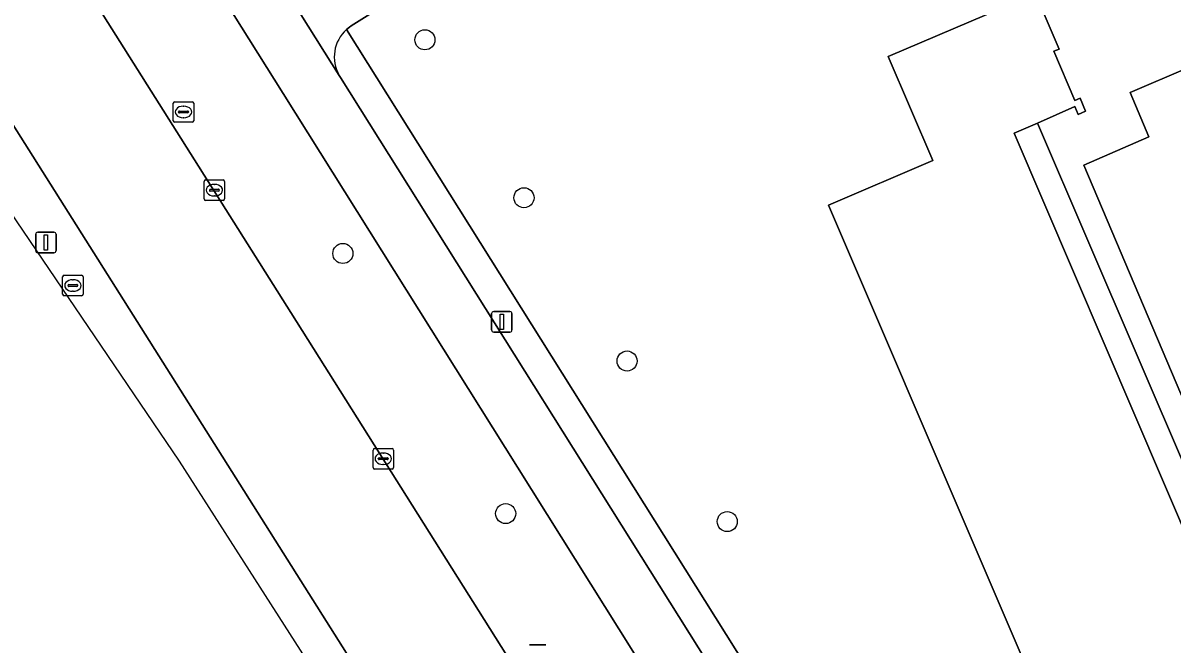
# Model space of a CAD drawing. Extents: x 160077 to 160948, y 386481 to 387498.
# Drawn here: x 160328.2 to 160384.3, y 386912.8 to 386943.1 of the extents above; entities that cross this region are included whole.
import ezdxf

# ---------------------------------------------------------------- set-up
doc = ezdxf.new("R2010")
doc.units = 0
for name, color, linetype in [('IMGEO_Berm_groen', 7, 'Continuous'), ('IMGEO_Boom', 7, 'Continuous'), ('IMGEO_Fietspad_gesloten', 7, 'Continuous'), ('IMGEO_Fietspad_open', 7, 'Continuous'), ('IMGEO_Groenvoorziening', 7, 'Continuous'), ('IMGEO_Kolk', 7, 'Continuous'), ('IMGEO_Lichtmast', 7, 'Continuous'), ('IMGEO_Pand', 7, 'Continuous'), ('IMGEO_Rijbaan_regionaal_gesloten', 7, 'Continuous'), ('IMGEO_Rioolput', 7, 'Continuous'), ('IMGEO_Verkeersbordpaal', 7, 'Continuous'), ('IMGEO_Voetpad_open', 7, 'Continuous')]:
    doc.layers.add(name, color=color, linetype=linetype)

msp = doc.modelspace()

# ---------------------------------------------------------------- linework, layer by layer
at = {"layer": 'IMGEO_Berm_groen'}
for points in [[(160381.755, 386874.497), (160381.719, 386874.568), (160381.199, 386875.409), (160373.722, 386887.333), (160362.991, 386904.447), (160352.34, 386921.431), (160340.92, 386939.644), (160333.952, 386950.749), (160331.8, 386954.187), (160320.577, 386972.116)], [(160314.258, 386953.544), (160335.859, 386921.724), (160354.991, 386891.83), (160356.407, 386892.702), (160348.032, 386905.97), (160331.498, 386932.175), (160314.971, 386958.353)], [(160328.744, 386948.814), (160329.422, 386947.787), (160330.846, 386945.529), (160341.292, 386928.961), (160351.83, 386912.248), (160362.187, 386895.822), (160377.326, 386871.812)]]:
    msp.add_lwpolyline(points, dxfattribs=at)
at = {"layer": 'IMGEO_Boom'}
for centre in [(160347.831, 386942.252), (160352.659, 386934.556), (160343.831, 386931.84), (160357.683, 386926.599), (160351.766, 386919.163), (160362.568, 386918.773)]:
    msp.add_circle(centre, 0.489, dxfattribs=at)
at = {"layer": 'IMGEO_Fietspad_gesloten'}
for points in [[(160298.634, 387007.207), (160300.211, 387004.626), (160309.459, 386989.877), (160320.577, 386972.116), (160331.8, 386954.187), (160333.952, 386950.749), (160340.92, 386939.644), (160352.34, 386921.431), (160362.991, 386904.447), (160373.722, 386887.333), (160381.199, 386875.409), (160381.719, 386874.568), (160381.755, 386874.497), (160383.65, 386871.599), (160379.535, 386869.036)], [(160384.718, 386875.882), (160383.32, 386877.321), (160343.718, 386940.41), (160343.653, 386940.514), (160340.267, 386945.91), (160336.414, 386952.059), (160311.846, 386991.299)]]:
    msp.add_lwpolyline(points, dxfattribs=at)
at = {"layer": 'IMGEO_Fietspad_open'}
for points in [[(160344.012, 386942.759), (160344.15, 386942.871), (160344.231, 386942.938), (160349.319, 386946.138), (160371.041, 386959.892)], [(160340.267, 386945.91), (160343.653, 386940.514)]]:
    msp.add_lwpolyline(points, dxfattribs=at)
msp.add_arc((160345.207, 386941.417), 1.797, 131.6696, 210.1598, dxfattribs=at)
at = {"layer": 'IMGEO_Groenvoorziening'}
for points in [[(160382.328, 386950.748), (160381.9, 386950.487), (160380.291, 386953.014), (160380.863, 386953.4), (160375.091, 386962.445), (160371.041, 386959.892), (160349.319, 386946.138), (160344.231, 386942.938), (160344.15, 386942.871), (160344.012, 386942.759), (160385.024, 386877.426)], [(160387.832, 386876.495), (160402.136, 386879.409), (160401.949, 386880.328), (160396.287, 386879.166), (160394.179, 386884.089), (160389.777, 386882.204), (160367.51, 386934.196), (160372.585, 386936.369), (160370.414, 386941.438), (160375.213, 386943.493), (160374.906, 386944.211), (160376.91, 386945.068), (160376.8, 386945.325), (160377.168, 386945.482), (160383.799, 386948.34), (160382.328, 386950.748)], [(160387.823, 386942.091), (160382.202, 386939.689), (160383.11, 386937.529), (160379.951, 386936.149), (160400.589, 386887.504), (160401.965, 386888.113), (160404.29, 386882.638), (160402.891, 386882.025), (160403.874, 386879.763), (160405.479, 386880.09)]]:
    msp.add_lwpolyline(points, dxfattribs=at)
at = {"layer": 'IMGEO_Kolk'}
for p, q in [((160337.067, 386934.5), (160337.067, 386935.352)), ((160337.142, 386935.426), (160337.994, 386935.426)), ((160337.555, 386935.206), (160337.58, 386935.206)), ((160338.068, 386935.352), (160338.068, 386934.5)), ((160337.326, 386934.92), (160337.326, 386934.932)), ((160337.764, 386934.883), (160337.366, 386934.883)), ((160337.369, 386934.969), (160337.767, 386934.969)), ((160337.578, 386934.646), (160337.553, 386934.646)), ((160337.81, 386934.932), (160337.81, 386934.92)), ((160337.994, 386934.426), (160337.142, 386934.426)), ((160330.172, 386929.853), (160330.172, 386930.705)), ((160330.247, 386930.779), (160331.099, 386930.779)), ((160331.173, 386930.705), (160331.173, 386929.853)), ((160330.431, 386930.273), (160330.431, 386930.285)), ((160330.869, 386930.236), (160330.471, 386930.236)), ((160330.474, 386930.322), (160330.872, 386930.322)), ((160330.66, 386930.559), (160330.685, 386930.559)), ((160330.915, 386930.285), (160330.915, 386930.273)), ((160331.099, 386929.779), (160330.247, 386929.779)), ((160330.683, 386929.999), (160330.658, 386929.999)), ((160345.3, 386921.41), (160345.3, 386922.262)), ((160345.375, 386922.336), (160346.227, 386922.336)), ((160346.301, 386922.262), (160346.301, 386921.41)), ((160345.559, 386921.83), (160345.559, 386921.842)), ((160345.997, 386921.793), (160345.599, 386921.793)), ((160345.602, 386921.879), (160346, 386921.879)), ((160345.788, 386922.116), (160345.813, 386922.116)), ((160346.043, 386921.842), (160346.043, 386921.83)), ((160346.227, 386921.336), (160345.375, 386921.336)), ((160345.811, 386921.556), (160345.786, 386921.556))]:
    msp.add_line(p, q, dxfattribs=at)
for points in [[(160337.067, 386934.5), (160337.067, 386935.352)], [(160337.142, 386935.426), (160337.994, 386935.426)], [(160338.068, 386935.352), (160338.068, 386934.5)], [(160337.994, 386934.426), (160337.142, 386934.426)], [(160330.172, 386929.853), (160330.172, 386930.705)], [(160330.247, 386930.779), (160331.099, 386930.779)], [(160331.173, 386930.705), (160331.173, 386929.853)], [(160331.099, 386929.779), (160330.247, 386929.779)], [(160345.3, 386921.41), (160345.3, 386922.262)], [(160345.375, 386922.336), (160346.227, 386922.336)], [(160346.301, 386922.262), (160346.301, 386921.41)], [(160346.227, 386921.336), (160345.375, 386921.336)]]:
    msp.add_lwpolyline(points, dxfattribs=at)
for centre, radius, start, end in [((160337.144, 386935.35), 0.0765, 91.552, 178.448), ((160337.144, 386935.35), 0.0765, 91.552, 178.448), ((160337.992, 386935.35), 0.0765, 1.552, 88.448), ((160337.992, 386935.35), 0.0765, 1.552, 88.448), ((160337.366, 386934.929), 0.0403, 85.8775, 175.7526), ((160337.363, 386934.919), 0.0366, 178.938, 274.7102), ((160337.767, 386934.926), 0.043, 264.8664, 352.4533), ((160337.771, 386934.931), 0.0386, 1.7309, 96.639), ((160337.144, 386934.502), 0.0765, 181.552, 268.448), ((160337.144, 386934.502), 0.0765, 181.552, 268.448), ((160337.992, 386934.502), 0.0765, 271.552, 358.448), ((160337.992, 386934.502), 0.0765, 271.552, 358.448), ((160330.249, 386930.703), 0.0765, 91.552, 178.448), ((160330.249, 386930.703), 0.0765, 91.552, 178.448), ((160331.097, 386930.703), 0.0765, 1.552, 88.448), ((160331.097, 386930.703), 0.0765, 1.552, 88.448), ((160330.471, 386930.282), 0.0403, 85.8775, 175.7526), ((160330.468, 386930.272), 0.0366, 178.938, 274.7102), ((160330.872, 386930.279), 0.043, 264.8664, 352.4533), ((160330.876, 386930.284), 0.0386, 1.7309, 96.639), ((160330.249, 386929.855), 0.0765, 181.552, 268.448), ((160330.249, 386929.855), 0.0765, 181.552, 268.448), ((160331.097, 386929.855), 0.0765, 271.552, 358.448), ((160331.097, 386929.855), 0.0765, 271.552, 358.448), ((160345.377, 386922.26), 0.0765, 91.552, 178.448), ((160345.377, 386922.26), 0.0765, 91.552, 178.448), ((160346.225, 386922.26), 0.0765, 1.552, 88.448), ((160346.225, 386922.26), 0.0765, 1.552, 88.448), ((160345.599, 386921.839), 0.0403, 85.8775, 175.7526), ((160345.596, 386921.829), 0.0366, 178.938, 274.7102), ((160346, 386921.836), 0.043, 264.8664, 352.4533), ((160346.004, 386921.841), 0.0386, 1.7309, 96.639), ((160345.377, 386921.412), 0.0765, 181.552, 268.448), ((160345.377, 386921.412), 0.0765, 181.552, 268.448), ((160346.225, 386921.412), 0.0765, 271.552, 358.448), ((160346.225, 386921.412), 0.0765, 271.552, 358.448)]:
    msp.add_arc(centre, radius, start, end, dxfattribs=at)
for centre, major_axis, ratio, start_param, end_param in [((160337.554, 386934.926), (-0.387, 0.002), 0.722429, 4.712389, 7.853982), ((160337.579, 386934.926), (-0.39, 0.002), 0.717154, 1.570796, 4.712389), ((160330.659, 386930.279), (-0.387, 0.002), 0.722429, 4.712389, 7.853982), ((160330.684, 386930.279), (-0.39, 0.002), 0.717154, 1.570796, 4.712389), ((160345.787, 386921.836), (-0.387, 0.002), 0.722429, 4.712389, 7.853982), ((160345.812, 386921.836), (-0.39, 0.002), 0.717154, 1.570796, 4.712389)]:
    msp.add_ellipse(centre, major_axis=major_axis, ratio=ratio, start_param=start_param, end_param=end_param, dxfattribs=at)
at = {"layer": 'IMGEO_Lichtmast'}
for p, q in [((160328.959, 386932.877), (160329.749, 386932.877)), ((160329.749, 386932.877), (160328.959, 386932.877)), ((160328.859, 386931.977), (160328.859, 386932.777)), ((160328.859, 386932.777), (160328.859, 386931.977)), ((160329.849, 386932.777), (160329.849, 386931.977)), ((160329.849, 386931.977), (160329.849, 386932.777)), ((160329.749, 386931.877), (160328.959, 386931.877)), ((160328.959, 386931.877), (160329.749, 386931.877)), ((160351.183, 386929.012), (160351.973, 386929.012)), ((160351.973, 386929.012), (160351.183, 386929.012)), ((160351.083, 386928.112), (160351.083, 386928.912)), ((160351.083, 386928.912), (160351.083, 386928.112)), ((160352.073, 386928.912), (160352.073, 386928.112)), ((160352.073, 386928.112), (160352.073, 386928.912)), ((160351.973, 386928.012), (160351.183, 386928.012)), ((160351.183, 386928.012), (160351.973, 386928.012))]:
    msp.add_line(p, q, dxfattribs=at)
for points in [[(160329.279, 386932.752), (160329.429, 386932.752), (160329.429, 386932.002), (160329.279, 386932.002), (160329.279, 386932.752)], [(160351.503, 386928.887), (160351.653, 386928.887), (160351.653, 386928.137), (160351.503, 386928.137), (160351.503, 386928.887)]]:
    msp.add_lwpolyline(points, dxfattribs=at)
for centre, start, end in [((160328.959, 386932.777), 90, 180), ((160328.959, 386932.777), 90, 180), ((160329.749, 386932.777), 0, 90), ((160329.749, 386932.777), 360, 90), ((160328.959, 386931.977), 180, 270), ((160328.959, 386931.977), 180, 270), ((160329.749, 386931.977), 270, 0), ((160329.749, 386931.977), 270, 0), ((160351.183, 386928.912), 90, 180), ((160351.183, 386928.912), 90, 180), ((160351.973, 386928.912), 0, 90), ((160351.973, 386928.912), 360, 90), ((160351.183, 386928.112), 180, 270), ((160351.183, 386928.112), 180, 270), ((160351.973, 386928.112), 270, 0), ((160351.973, 386928.112), 270, 0)]:
    msp.add_arc(centre, 0.1, start, end, dxfattribs=at)
at = {"layer": 'IMGEO_Pand'}
msp.add_lwpolyline([(160396.703, 386885.17), (160398.079, 386881.957), (160401.233, 386883.307), (160399.716, 386886.848), (160398.538, 386886.344), (160376.545, 386937.697), (160377.683, 386938.184), (160379.502, 386938.998), (160379.667, 386938.611), (160380.034, 386938.768), (160379.763, 386939.403), (160379.506, 386939.294), (160378.482, 386941.694), (160378.738, 386941.803), (160377.168, 386945.482), (160376.8, 386945.325), (160376.91, 386945.068), (160374.906, 386944.211), (160375.213, 386943.493), (160370.414, 386941.438), (160372.585, 386936.369), (160367.51, 386934.196), (160389.777, 386882.204), (160394.179, 386884.089)], close=True, dxfattribs=at)
at = {"layer": 'IMGEO_Rijbaan_regionaal_gesloten'}
for points in [[(160314.971, 386958.353), (160331.498, 386932.175), (160348.032, 386905.97), (160356.407, 386892.702), (160372.036, 386867.877), (160377.483, 386871.659)], [(160377.326, 386871.812), (160362.187, 386895.822), (160351.83, 386912.248), (160341.292, 386928.961), (160330.846, 386945.529), (160329.422, 386947.787), (160328.744, 386948.814)]]:
    msp.add_lwpolyline(points, dxfattribs=at)
at = {"layer": 'IMGEO_Rioolput'}
for p, q in [((160335.563, 386938.31), (160335.563, 386939.162)), ((160335.638, 386939.236), (160336.49, 386939.236)), ((160336.051, 386939.016), (160336.076, 386939.016)), ((160336.564, 386939.162), (160336.564, 386938.31)), ((160335.822, 386938.73), (160335.822, 386938.742)), ((160336.26, 386938.693), (160335.862, 386938.693)), ((160335.865, 386938.779), (160336.263, 386938.779)), ((160336.074, 386938.456), (160336.049, 386938.456)), ((160336.306, 386938.742), (160336.306, 386938.73)), ((160336.49, 386938.236), (160335.638, 386938.236))]:
    msp.add_line(p, q, dxfattribs=at)
for points in [[(160335.563, 386938.31), (160335.563, 386939.162)], [(160335.638, 386939.236), (160336.49, 386939.236)], [(160336.564, 386939.162), (160336.564, 386938.31)], [(160336.49, 386938.236), (160335.638, 386938.236)]]:
    msp.add_lwpolyline(points, dxfattribs=at)
for centre, radius, start, end in [((160335.64, 386939.16), 0.0765, 91.552, 178.448), ((160335.64, 386939.16), 0.0765, 91.552, 178.448), ((160336.488, 386939.16), 0.0765, 1.552, 88.448), ((160336.488, 386939.16), 0.0765, 1.552, 88.448), ((160335.862, 386938.739), 0.0403, 85.8775, 175.7526), ((160335.859, 386938.729), 0.0366, 178.938, 274.7102), ((160336.263, 386938.736), 0.043, 264.8664, 352.4533), ((160336.267, 386938.741), 0.0386, 1.7309, 96.639), ((160335.64, 386938.312), 0.0765, 181.552, 268.448), ((160335.64, 386938.312), 0.0765, 181.552, 268.448), ((160336.488, 386938.312), 0.0765, 271.552, 358.448), ((160336.488, 386938.312), 0.0765, 271.552, 358.448)]:
    msp.add_arc(centre, radius, start, end, dxfattribs=at)
for centre, major_axis, ratio, start_param, end_param in [((160336.05, 386938.736), (-0.387, 0.002), 0.722429, 4.712389, 7.853982), ((160336.075, 386938.736), (-0.39, 0.002), 0.717154, 1.570796, 4.712389)]:
    msp.add_ellipse(centre, major_axis=major_axis, ratio=ratio, start_param=start_param, end_param=end_param, dxfattribs=at)
at = {"layer": 'IMGEO_Verkeersbordpaal'}
for p, q in [((160352.931, 386912.76), (160353.721, 386912.76)), ((160353.721, 386912.76), (160352.931, 386912.76))]:
    msp.add_line(p, q, dxfattribs=at)
at = {"layer": 'IMGEO_Voetpad_open'}
for points in [[(160385.948, 386945.002), (160383.799, 386948.34), (160377.168, 386945.482), (160378.738, 386941.803), (160378.482, 386941.694), (160379.506, 386939.294), (160379.763, 386939.403), (160380.034, 386938.768), (160379.667, 386938.611), (160379.502, 386938.998), (160377.683, 386938.184), (160399.716, 386886.848)], [(160343.653, 386940.514), (160343.718, 386940.41), (160383.32, 386877.321), (160385.024, 386877.426), (160344.012, 386942.759)], [(160400.589, 386887.504), (160379.951, 386936.149), (160383.11, 386937.529), (160382.202, 386939.689), (160387.823, 386942.091)]]:
    msp.add_lwpolyline(points, dxfattribs=at)
msp.add_lwpolyline([(160377.683, 386938.184), (160376.545, 386937.697), (160398.538, 386886.344), (160399.716, 386886.848)], close=True, dxfattribs=at)
msp.add_arc((160345.207, 386941.417), 1.797, 131.6696, 210.1598, dxfattribs=at)

doc.saveas('drawing.dxf')
